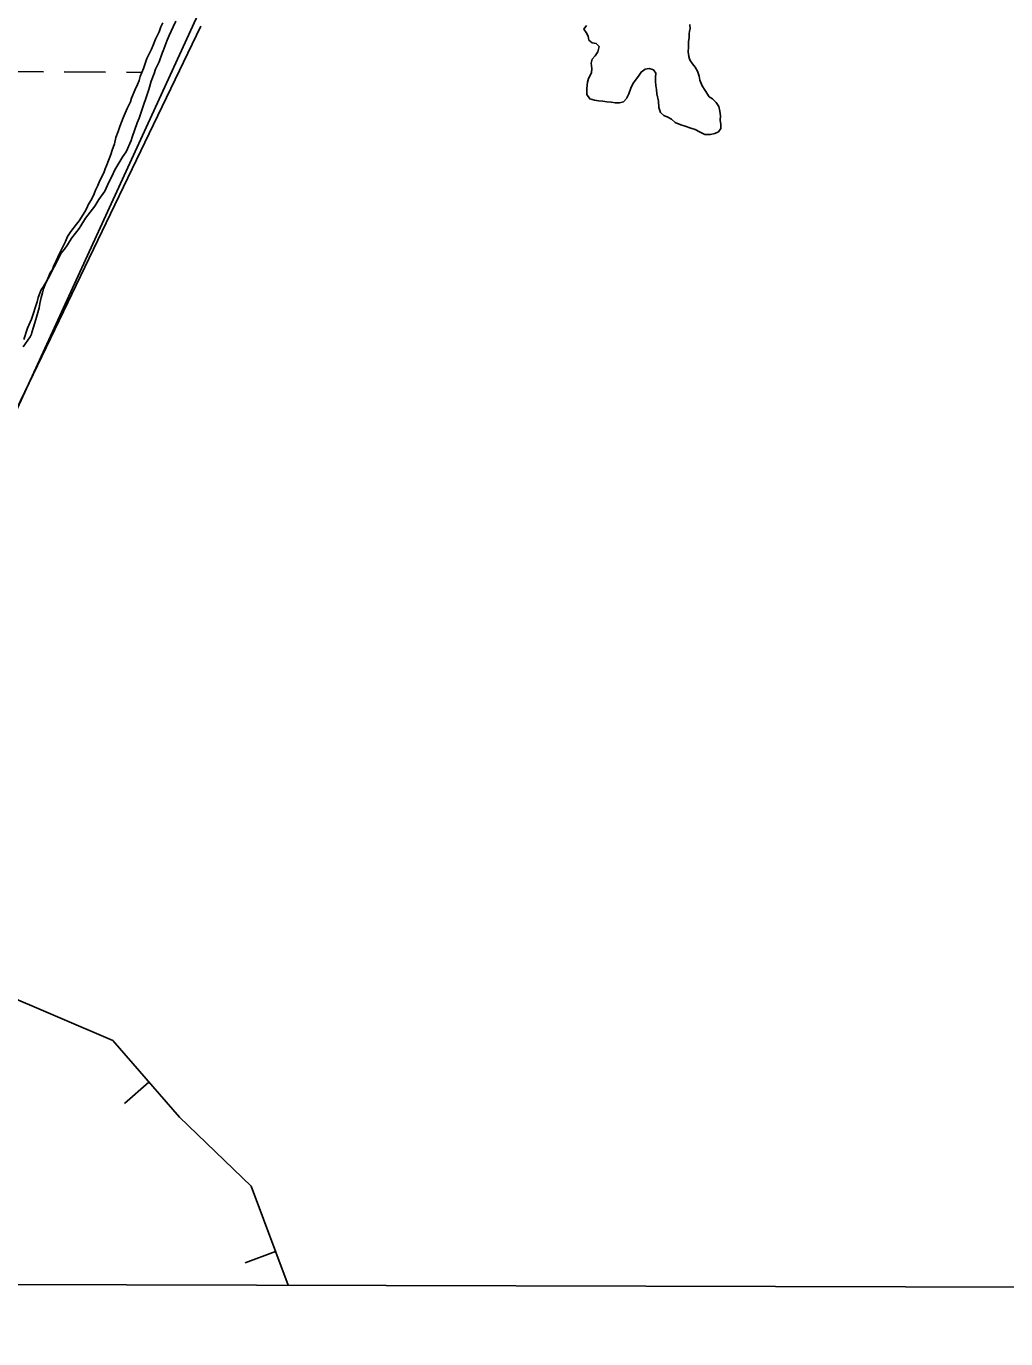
# Model space of a CAD drawing. Extents: x 3172231 to 3210228, y 940198 to 965780.
# Drawn here: x 3190904 to 3191660, y 945652 to 946666 of the extents above; entities that cross this region are included whole.
import ezdxf

# ---------------------------------------------------------------- set-up
doc = ezdxf.new("R2010")
doc.units = 0
for name, color, linetype in [('V-BORW-LINE', 7, 'Continuous'), ('V-GRID-FRAM', 7, 'Continuous'), ('V-ROAD-CNTR', 7, 'Continuous'), ('V-SITE-VEGE', 7, 'Continuous'), ('V-TOPO-SHOR', 7, 'Continuous'), ('V-WETL-SWMP', 7, 'Continuous')]:
    doc.layers.add(name, color=color, linetype=linetype)

msp = doc.modelspace()

# ---------------------------------------------------------------- linework, layer by layer
at = {"layer": 'V-BORW-LINE'}
for p, q in [((3190998.393, 945850.593), (3190979.547, 945834.166)), ((3191096.075, 945719.711), (3191072.648, 945710.983))]:
    msp.add_line(p, q, dxfattribs=at)
for points in [[(3190970.354, 945882.76), (3190882.93, 945920.127)], [(3191021.919, 945823.602), (3190970.354, 945882.76)], [(3191077.234, 945770.279), (3191021.919, 945823.602)], [(3191105.767, 945693.697), (3191077.234, 945770.279)]]:
    msp.add_lwpolyline(points, dxfattribs=at)
at = {"layer": 'V-GRID-FRAM'}
msp.add_lwpolyline([(3176539.592, 963919.479), (3207827.662, 963842.116), (3207790.623, 945652.442), (3176486.679, 945729.845), (3176539.592, 963919.479)], dxfattribs=at)
at = {"layer": 'V-ROAD-CNTR'}
msp.add_lwpolyline([(3190719.333, 945998.208), (3190730.462, 946019.737), (3190741.292, 946041.419), (3190748.919, 946057.16), (3190762.376, 946085.695), (3190805.001, 946181.83), (3190862.423, 946300.735), (3191038.305, 946665.928)], dxfattribs=at)
at = {"layer": 'V-SITE-VEGE'}
for p, q in [((3191019.075, 946669.709), (3191017.139, 946665.353)), ((3191014.051, 946658.821), (3191012.496, 946655.188)), ((3191017.139, 946665.353), (3191014.051, 946658.821)), ((3191009.365, 946646.824), (3191008.589, 946645.008)), ((3191012.496, 946655.188), (3191009.365, 946646.824)), ((3191006.234, 946638.458), (3191003.528, 946632.652)), ((3191008.589, 946645.008), (3191006.234, 946638.458)), ((3191002.351, 946629.377), (3191000.014, 946623.561)), ((3191003.528, 946632.652), (3191002.351, 946629.377)), ((3190998.392, 946616.995), (3190992.094, 946598.801)), ((3191000.014, 946623.561), (3190998.392, 946616.995)), ((3190992.094, 946598.801), (3190990.898, 946594.793)), ((3190989.346, 946591.16), (3190985.42, 946580.246)), ((3190990.898, 946594.793), (3190989.346, 946591.16)), ((3190984.627, 946577.696), (3190980.752, 946568.982)), ((3190985.42, 946580.246), (3190984.627, 946577.696)), ((3190980.752, 946568.982), (3190978.1, 946565.375)), ((3190978.1, 946565.375), (3190971.983, 946554.879)), ((3190967.358, 946545.448), (3190964.262, 946538.551)), ((3190969.662, 946549.798), (3190967.358, 946545.448)), ((3190971.983, 946554.879), (3190969.662, 946549.798)), ((3190964.262, 946538.551), (3190959.705, 946532.054)), ((3190956.651, 946526.99), (3190949.461, 946517.618)), ((3190959.705, 946532.054), (3190956.651, 946526.99)), ((3190949.461, 946517.618), (3190945.656, 946511.839)), ((3190944.505, 946509.664), (3190938.832, 946502.459)), ((3190945.656, 946511.839), (3190944.505, 946509.664)), ((3190935.403, 946497.036), (3190933.124, 946493.788)), ((3190936.929, 946499.569), (3190935.403, 946497.036)), ((3190938.832, 946502.459), (3190936.929, 946499.569)), ((3190930.48, 946490.548), (3190925.098, 946480.035)), ((3190933.124, 946493.788), (3190930.48, 946490.548)), ((3190925.098, 946480.035), (3190921.625, 946472.779)), ((3190917.035, 946464.814), (3190915.141, 946462.291)), ((3190921.625, 946472.779), (3190917.035, 946464.814)), ((3190912.804, 946456.475), (3190911.993, 946453.192)), ((3190913.981, 946459.75), (3190912.804, 946456.475)), ((3190915.141, 946462.291), (3190913.981, 946459.75)), ((3190911.993, 946453.192), (3190907.641, 946439.72)), ((3190907.641, 946439.72), (3190904.544, 946432.823)), ((3190904.544, 946432.823), (3190901.767, 946424.082))]:
    msp.add_line(p, q, dxfattribs=at)
at = {"layer": 'V-TOPO-SHOR'}
for points in [[(3190486.843, 945694.168), (3190609.066, 945794.06), (3190665.881, 945867.977), (3191073.212, 946755.656), (3191235.213, 947086.334), (3191257.242, 947186.475), (3191257.425, 947260.532), (3191229.599, 947326.906)], [(3191336.16, 946666.395), (3191334.27, 946663.599), (3191336.037, 946661.123), (3191337.592, 946658.246), (3191337.926, 946655.197), (3191340.514, 946653.106), (3191343.744, 946652.421), (3191345.927, 946650.343), (3191345.016, 946646.101), (3191342.917, 946643.109), (3191340.621, 946640.322), (3191339.736, 946637.299), (3191340.25, 946633.23), (3191339.965, 946629.787), (3191337.84, 946625.578), (3191336.957, 946622.556), (3191336.437, 946617.698), (3191336.529, 946613.03), (3191338.687, 946609.936), (3191342.517, 946608.832), (3191345.548, 946608.355), (3191348.788, 946608.076), (3191351.819, 946607.599), (3191355.264, 946607.314), (3191358.494, 946606.63), (3191361.742, 946606.757), (3191364.801, 946607.497), (3191367.302, 946610.278), (3191367.306, 946610.48), (3191369.004, 946613.688), (3191370.53, 946618.113), (3191372.025, 946621.325), (3191373.911, 946623.917), (3191376.426, 946627.309), (3191378.529, 946630.506), (3191381.624, 946632.664), (3191384.679, 946633.201), (3191387.901, 946632.111), (3191389.668, 946629.633), (3191389.586, 946626.187), (3191389.515, 946623.145), (3191389.849, 946620.096), (3191390.182, 946617.044), (3191390.508, 946613.587), (3191391.798, 946608.078), (3191392.085, 946603.001), (3191393.418, 946599.319), (3191396.003, 946597.025), (3191399.015, 946595.737), (3191401.815, 946594.047), (3191404.801, 946591.545), (3191409.016, 946589.62), (3191412.442, 946588.727), (3191416.667, 946587.207), (3191420.091, 946586.111), (3191423.495, 946584.207), (3191427.507, 946582.286), (3191431.974, 946582.384), (3191435.236, 946583.119), (3191438.104, 946584.268), (3191439.99, 946586.863), (3191439.859, 946589.908), (3191439.535, 946593.365), (3191439.611, 946596.609), (3191439.291, 946600.267), (3191438.364, 946603.941), (3191436.408, 946607.032), (3191433.631, 946609.735), (3191431.032, 946611.418), (3191427.898, 946616.158), (3191425.549, 946619.864), (3191423.622, 946624.169), (3191423.092, 946627.43), (3191421.959, 946631.108), (3191420.206, 946634.192), (3191418.037, 946636.879), (3191416.27, 946639.355), (3191415.694, 946640.791), (3191415.125, 946642.425), (3191414.805, 946646.085), (3191414.891, 946649.735), (3191414.992, 946653.992), (3191415.469, 946657.025), (3191415.545, 946660.269), (3191416.022, 946663.3), (3191416.235, 946663.702), (3191416.112, 946667.155)]]:
    msp.add_lwpolyline(points, dxfattribs=at)
at = {"layer": 'V-WETL-SWMP'}
for p, q in [((3190884.932, 946630.932), (3190916.932, 946630.714)), ((3190932.931, 946630.605), (3190964.931, 946630.388)), ((3190980.93, 946630.279), (3190992.84, 946630.198))]:
    msp.add_line(p, q, dxfattribs=at)
for points in [[(3191008.95, 946668.566), (3191007.562, 946665.321), (3191006.159, 946661.419), (3191004.101, 946657.534), (3191003.407, 946655.911), (3191001.661, 946651.362), (3191000.273, 946648.116), (3190998.55, 946644.551), (3190996.827, 946640.985), (3190995.081, 946636.436), (3190994.021, 946633.183), (3190991.581, 946627.011), (3190990.856, 946624.077), (3190989.469, 946620.832), (3190987.738, 946616.938), (3190984.963, 946610.447), (3190984.238, 946607.513), (3190981.494, 946602.332), (3190978.375, 946595.193), (3190975.92, 946588.366), (3190974.517, 946584.465), (3190972.771, 946579.916), (3190971.672, 946575.024)], [(3190971.672, 946575.024), (3190969.919, 946570.148), (3190968.859, 946566.895), (3190965.717, 946558.772), (3190964.665, 946555.847), (3190963.605, 946552.593), (3190960.517, 946546.765), (3190958.787, 946542.871), (3190957.064, 946539.305), (3190956.011, 946536.38), (3190953.945, 946532.166), (3190952.238, 946529.256), (3190950.873, 946526.993), (3190950.858, 946526.338), (3190948.8, 946522.452), (3190944.378, 946515.671), (3190942.351, 946513.096), (3190937.953, 946507.298), (3190935.567, 946503.42), (3190933.836, 946499.527), (3190932.456, 946496.609), (3190930.39, 946492.395), (3190927.981, 946487.534), (3190926.601, 946484.616), (3190924.878, 946481.051), (3190923.825, 946478.125), (3190922.126, 946475.542), (3190919.693, 946469.698), (3190918.306, 946466.452), (3190916.918, 946463.206), (3190916.186, 946459.945), (3190915.118, 946456.364), (3190914.027, 946451.8), (3190913.623, 946448.531), (3190912.555, 946444.95), (3190911.113, 946439.41), (3190909.337, 946433.551), (3190907.926, 946429.322), (3190907.567, 946428.019), (3190906.538, 946426.077), (3190904.838, 946423.494), (3190901.111, 946418.336)]]:
    msp.add_lwpolyline(points, dxfattribs=at)

doc.saveas('drawing.dxf')
